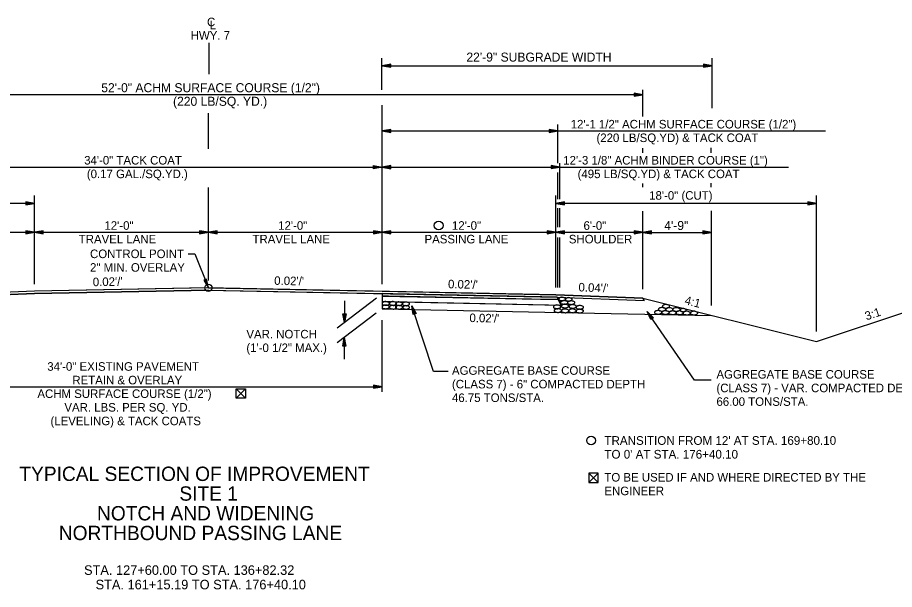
# Model space of a CAD drawing. Extents: x 1398183 to 1398373, y 1967240 to 1968889.
# Drawn here: x 1398243.4 to 1398303.9, y 1968639.8 to 1968679.2 of the extents above; entities that cross this region are included whole.
import ezdxf

# ---------------------------------------------------------------- set-up
doc = ezdxf.new("R2010")
doc.units = 0
for name, color, linetype in [('1', 7, 'Continuous'), ('10', 7, 'Continuous'), ('19', 7, 'Continuous'), ('42', 7, 'Continuous'), ('7', 7, 'Continuous'), ('Level 1', 7, 'Continuous'), ('Level 9', 7, 'Continuous')]:
    doc.layers.add(name, color=color, linetype=linetype)

# ---------------------------------------------------------------- blocks, each defined once
blk = doc.blocks.new('ROCKS')
at = {"layer": '1'}
blk.add_spline([(0.013, 0.06), (0.053, 0.053), (0.107, 0.033), (0.133, 0.013), (0.133, -0.007), (0.12, -0.033), (0.107, -0.04), (0.073, -0.053), (0.033, -0.067), (0.013, -0.067), (-0.02, -0.06), (-0.06, -0.053), (-0.087, -0.047), (-0.113, -0.02), (-0.113, -0.007), (-0.107, 0.02), (-0.087, 0.033), (-0.067, 0.047), (-0.033, 0.053), (-0.02, 0.06), (0.013, 0.06)], degree=3, dxfattribs=at)

msp = doc.modelspace()

# ---------------------------------------------------------------- linework, layer by layer
at = {"layer": '10'}
for p, q in [((1398259.11, 1968653.615), (1398258.469, 1968652.974)), ((1398258.469, 1968653.615), (1398259.11, 1968652.974)), ((1398258.729, 1968652.974), (1398258.717, 1968652.974)), ((1398282.819, 1968647.785), (1398283.461, 1968647.143)), ((1398283.461, 1968647.785), (1398282.819, 1968647.143)), ((1398283.201, 1968647.143), (1398283.212, 1968647.143))]:
    msp.add_line(p, q, dxfattribs=at)
for points in [[(1398258.717, 1968652.974), (1398258.469, 1968652.974), (1398258.469, 1968653.615), (1398259.11, 1968653.615), (1398259.11, 1968652.974), (1398258.729, 1968652.974)], [(1398283.212, 1968647.143), (1398283.461, 1968647.143), (1398283.461, 1968647.785), (1398282.819, 1968647.785), (1398282.819, 1968647.143), (1398283.201, 1968647.143)]]:
    msp.add_lwpolyline(points, dxfattribs=at)
for centre in [(1398272.449, 1968664.888), (1398282.975, 1968650.046)]:
    msp.add_circle(centre, 0.306, dxfattribs=at)
at = {"layer": '19'}
for p, q in [((1398268.535, 1968674.244), (1398268.535, 1968676.433)), ((1398291.335, 1968672.989), (1398291.335, 1968676.433)), ((1398268.535, 1968675.917), (1398291.335, 1968675.917)), ((1398269.136, 1968676.022), (1398268.536, 1968675.917)), ((1398268.536, 1968675.917), (1398269.136, 1968675.812)), ((1398269.136, 1968675.967), (1398268.696, 1968675.932)), ((1398268.696, 1968675.902), (1398269.136, 1968675.862)), ((1398269.136, 1968675.812), (1398269.136, 1968676.022)), ((1398290.735, 1968676.023), (1398290.735, 1968675.813)), ((1398291.335, 1968675.917), (1398290.735, 1968676.023)), ((1398291.175, 1968675.933), (1398290.735, 1968675.968)), ((1398290.735, 1968675.813), (1398291.335, 1968675.917)), ((1398290.735, 1968675.863), (1398291.175, 1968675.903)), ((1398285.955, 1968674.023), (1398285.955, 1968673.813)), ((1398286.555, 1968673.917), (1398285.955, 1968674.023)), ((1398286.395, 1968673.933), (1398285.955, 1968673.968)), ((1398286.555, 1968672.424), (1398286.555, 1968674.257)), ((1398286.555, 1968673.917), (1398234.555, 1968673.918)), ((1398285.955, 1968673.813), (1398286.555, 1968673.917)), ((1398285.955, 1968673.863), (1398286.395, 1968673.903)), ((1398268.544, 1968660.85), (1398268.544, 1968673.207)), ((1398269.144, 1968671.522), (1398268.544, 1968671.417)), ((1398269.144, 1968671.312), (1398269.144, 1968671.522)), ((1398280.075, 1968671.523), (1398280.075, 1968671.313)), ((1398280.675, 1968671.417), (1398280.075, 1968671.523)), ((1398280.675, 1968669.185), (1398280.675, 1968671.858)), ((1398268.544, 1968671.417), (1398299.165, 1968671.417)), ((1398268.544, 1968671.417), (1398269.144, 1968671.312)), ((1398269.144, 1968671.467), (1398268.704, 1968671.432)), ((1398268.704, 1968671.402), (1398269.144, 1968671.362)), ((1398280.515, 1968671.432), (1398280.075, 1968671.468)), ((1398280.075, 1968671.313), (1398280.675, 1968671.417)), ((1398280.075, 1968671.363), (1398280.515, 1968671.402)), ((1398286.543, 1968669.909), (1398286.543, 1968670.222)), ((1398291.271, 1968669.897), (1398291.271, 1968670.251)), ((1398280.812, 1968666.703), (1398280.812, 1968669.182)), ((1398234.555, 1968668.917), (1398296.611, 1968668.917)), ((1398267.944, 1968668.812), (1398267.944, 1968669.022)), ((1398267.944, 1968669.022), (1398268.544, 1968668.917)), ((1398267.944, 1968668.967), (1398268.384, 1968668.932)), ((1398268.544, 1968668.917), (1398267.944, 1968668.812)), ((1398268.384, 1968668.902), (1398267.944, 1968668.862)), ((1398269.144, 1968669.022), (1398268.544, 1968668.917)), ((1398268.544, 1968668.917), (1398269.144, 1968668.812)), ((1398269.144, 1968668.967), (1398268.704, 1968668.932)), ((1398268.704, 1968668.902), (1398269.144, 1968668.862)), ((1398269.144, 1968668.812), (1398269.144, 1968669.022)), ((1398280.212, 1968669.023), (1398280.212, 1968668.813)), ((1398280.812, 1968668.917), (1398280.212, 1968669.023)), ((1398280.652, 1968668.933), (1398280.212, 1968668.968)), ((1398280.212, 1968668.813), (1398280.812, 1968668.917)), ((1398280.212, 1968668.863), (1398280.652, 1968668.903)), ((1398280.675, 1968666.703), (1398280.675, 1968668.541)), ((1398286.544, 1968667.543), (1398286.544, 1968667.793)), ((1398291.272, 1968667.538), (1398291.272, 1968667.811)), ((1398244.544, 1968660.85), (1398244.544, 1968666.964)), ((1398280.544, 1968660.61), (1398280.544, 1968666.964)), ((1398298.544, 1968657.574), (1398298.544, 1968666.964)), ((1398244.544, 1968666.417), (1398220.544, 1968666.418)), ((1398243.944, 1968666.523), (1398243.944, 1968666.313)), ((1398244.544, 1968666.417), (1398243.944, 1968666.523)), ((1398244.384, 1968666.432), (1398243.944, 1968666.468)), ((1398243.944, 1968666.313), (1398244.544, 1968666.417)), ((1398243.944, 1968666.363), (1398244.384, 1968666.402)), ((1398281.144, 1968666.522), (1398280.544, 1968666.418)), ((1398296.544, 1968666.417), (1398280.544, 1968666.418)), ((1398280.544, 1968666.418), (1398281.144, 1968666.312)), ((1398298.544, 1968666.417), (1398280.544, 1968666.418)), ((1398280.675, 1968664.77), (1398280.675, 1968666.087)), ((1398281.144, 1968666.467), (1398280.704, 1968666.432)), ((1398280.704, 1968666.402), (1398281.144, 1968666.362)), ((1398280.812, 1968664.767), (1398280.812, 1968666.079)), ((1398281.144, 1968666.312), (1398281.144, 1968666.522)), ((1398297.944, 1968666.523), (1398297.944, 1968666.313)), ((1398298.544, 1968666.417), (1398297.944, 1968666.523)), ((1398298.384, 1968666.432), (1398297.944, 1968666.468)), ((1398297.944, 1968666.313), (1398298.544, 1968666.417)), ((1398297.944, 1968666.363), (1398298.384, 1968666.402)), ((1398286.544, 1968660.49), (1398286.544, 1968665.875)), ((1398291.286, 1968659.355), (1398291.286, 1968665.892)), ((1398234.544, 1968664.418), (1398244.544, 1968664.418)), ((1398243.944, 1968664.523), (1398243.944, 1968664.313)), ((1398244.544, 1968664.418), (1398243.944, 1968664.523)), ((1398244.384, 1968664.433), (1398243.944, 1968664.468)), ((1398243.944, 1968664.313), (1398244.544, 1968664.418)), ((1398243.944, 1968664.363), (1398244.384, 1968664.403)), ((1398245.144, 1968664.523), (1398244.544, 1968664.418)), ((1398244.544, 1968664.418), (1398256.544, 1968664.418)), ((1398244.544, 1968664.418), (1398245.144, 1968664.313)), ((1398245.144, 1968664.468), (1398244.704, 1968664.433)), ((1398244.704, 1968664.403), (1398245.144, 1968664.363)), ((1398245.144, 1968664.313), (1398245.144, 1968664.523)), ((1398255.944, 1968664.523), (1398255.944, 1968664.313)), ((1398256.544, 1968664.418), (1398255.944, 1968664.523)), ((1398256.384, 1968664.433), (1398255.944, 1968664.468)), ((1398255.944, 1968664.313), (1398256.544, 1968664.418)), ((1398255.944, 1968664.363), (1398256.384, 1968664.403)), ((1398257.144, 1968664.523), (1398256.544, 1968664.418)), ((1398256.544, 1968664.418), (1398257.144, 1968664.313)), ((1398256.544, 1968664.418), (1398268.544, 1968664.418)), ((1398257.144, 1968664.468), (1398256.704, 1968664.433)), ((1398256.704, 1968664.403), (1398257.144, 1968664.363)), ((1398257.144, 1968664.313), (1398257.144, 1968664.523)), ((1398267.944, 1968664.523), (1398267.944, 1968664.313)), ((1398268.544, 1968664.418), (1398267.944, 1968664.523)), ((1398268.384, 1968664.433), (1398267.944, 1968664.468)), ((1398267.944, 1968664.313), (1398268.544, 1968664.418)), ((1398267.944, 1968664.363), (1398268.384, 1968664.403)), ((1398269.144, 1968664.523), (1398268.544, 1968664.418)), ((1398268.544, 1968664.418), (1398269.144, 1968664.313)), ((1398268.544, 1968664.418), (1398280.544, 1968664.418)), ((1398269.144, 1968664.468), (1398268.704, 1968664.433)), ((1398268.704, 1968664.403), (1398269.144, 1968664.363)), ((1398269.144, 1968664.313), (1398269.144, 1968664.523)), ((1398279.944, 1968664.523), (1398279.944, 1968664.313)), ((1398280.544, 1968664.418), (1398279.944, 1968664.523)), ((1398280.384, 1968664.433), (1398279.944, 1968664.468)), ((1398279.944, 1968664.313), (1398280.544, 1968664.418)), ((1398279.944, 1968664.363), (1398280.384, 1968664.403)), ((1398281.144, 1968664.523), (1398280.544, 1968664.418)), ((1398280.544, 1968664.418), (1398286.544, 1968664.418)), ((1398280.544, 1968664.418), (1398281.144, 1968664.313)), ((1398281.144, 1968664.468), (1398280.704, 1968664.433)), ((1398280.704, 1968664.403), (1398281.144, 1968664.363)), ((1398281.144, 1968664.313), (1398281.144, 1968664.523)), ((1398285.944, 1968664.523), (1398285.944, 1968664.313)), ((1398286.544, 1968664.418), (1398285.944, 1968664.523)), ((1398286.384, 1968664.433), (1398285.944, 1968664.468)), ((1398285.944, 1968664.313), (1398286.544, 1968664.418)), ((1398285.944, 1968664.363), (1398286.384, 1968664.403)), ((1398287.145, 1968664.522), (1398286.545, 1968664.417)), ((1398286.545, 1968664.417), (1398291.286, 1968664.417)), ((1398286.545, 1968664.417), (1398287.145, 1968664.312)), ((1398287.145, 1968664.467), (1398286.705, 1968664.432)), ((1398286.705, 1968664.402), (1398287.145, 1968664.362)), ((1398287.145, 1968664.312), (1398287.145, 1968664.522)), ((1398290.686, 1968664.523), (1398290.686, 1968664.313)), ((1398291.286, 1968664.417), (1398290.686, 1968664.523)), ((1398291.126, 1968664.432), (1398290.686, 1968664.468)), ((1398290.686, 1968664.313), (1398291.286, 1968664.417)), ((1398290.686, 1968664.363), (1398291.126, 1968664.402)), ((1398280.675, 1968660.61), (1398280.675, 1968664.071)), ((1398280.812, 1968660.61), (1398280.812, 1968664.068)), ((1398256.417, 1968661.186), (1398256.224, 1968661.107)), ((1398256.224, 1968661.107), (1398256.544, 1968660.59)), ((1398256.267, 1968661.121), (1398256.47, 1968660.734)), ((1398256.495, 1968660.741), (1398256.369, 1968661.161)), ((1398256.544, 1968660.59), (1398256.417, 1968661.186)), ((1398268.544, 1968660.183), (1398268.544, 1968660.016)), ((1398268.544, 1968660.016), (1398280.714, 1968659.77)), ((1398268.544, 1968660.016), (1398268.544, 1968659.641)), ((1398279.966, 1968659.791), (1398268.992, 1968660.009)), ((1398268.147, 1968659.879), (1398265.444, 1968657.81)), ((1398265.946, 1968659.694), (1398265.946, 1968658.194)), ((1398268.544, 1968659.641), (1398280.904, 1968659.391)), ((1398268.544, 1968659.641), (1398268.544, 1968659.141)), ((1398280.709, 1968659.773), (1398279.966, 1968659.791)), ((1398280.043, 1968659.412), (1398280.898, 1968659.394)), ((1398280.629, 1968659.94), (1398280.714, 1968659.77)), ((1398280.898, 1968659.394), (1398280.709, 1968659.773)), ((1398280.714, 1968659.77), (1398280.904, 1968659.391)), ((1398286.544, 1968659.87), (1398298.544, 1968656.87)), ((1398286.544, 1968659.87), (1398286.629, 1968659.7)), ((1398298.544, 1968656.87), (1398307.911, 1968659.993)), ((1398268.131, 1968658.837), (1398265.449, 1968656.784)), ((1398265.841, 1968658.794), (1398266.051, 1968658.794)), ((1398265.946, 1968658.194), (1398265.841, 1968658.794)), ((1398265.931, 1968658.354), (1398265.891, 1968658.794)), ((1398266.051, 1968658.794), (1398265.946, 1968658.194)), ((1398265.996, 1968658.794), (1398265.961, 1968658.354)), ((1398270.69, 1968658.739), (1398270.589, 1968659.338)), ((1398270.589, 1968659.338), (1398270.888, 1968658.807)), ((1398272.1, 1968654.802), (1398270.591, 1968659.335)), ((1398270.737, 1968658.756), (1398270.627, 1968659.182)), ((1398270.654, 1968659.192), (1398270.837, 1968658.792)), ((1398270.888, 1968658.807), (1398270.69, 1968658.739)), ((1398290.122, 1968654.213), (1398286.847, 1968658.952)), ((1398287.1, 1968658.4), (1398286.847, 1968658.952)), ((1398286.847, 1968658.952), (1398287.273, 1968658.516)), ((1398287.141, 1968658.428), (1398286.924, 1968658.812)), ((1398286.947, 1968658.828), (1398287.227, 1968658.489)), ((1398268.544, 1968653.411), (1398268.544, 1968658.35)), ((1398287.273, 1968658.516), (1398287.1, 1968658.4)), ((1398265.825, 1968656.552), (1398265.93, 1968657.152)), ((1398265.875, 1968656.552), (1398265.915, 1968656.992)), ((1398265.93, 1968657.152), (1398266.035, 1968656.552)), ((1398265.93, 1968657.152), (1398265.93, 1968655.652)), ((1398265.945, 1968656.992), (1398265.98, 1968656.552)), ((1398266.035, 1968656.552), (1398265.825, 1968656.552)), ((1398273.114, 1968654.802), (1398272.1, 1968654.802)), ((1398291.273, 1968654.213), (1398290.122, 1968654.213)), ((1398234.544, 1968653.762), (1398268.544, 1968653.762)), ((1398267.944, 1968653.867), (1398267.944, 1968653.657)), ((1398268.544, 1968653.762), (1398267.944, 1968653.867)), ((1398268.384, 1968653.777), (1398267.944, 1968653.812)), ((1398267.944, 1968653.657), (1398268.544, 1968653.762)), ((1398267.944, 1968653.707), (1398268.384, 1968653.747))]:
    msp.add_line(p, q, dxfattribs=at)
for points in [[(1398255.154, 1968662.937), (1398255.6, 1968662.937), (1398256.544, 1968660.59)], [(1398234.459, 1968659.78), (1398244.544, 1968660.183), (1398256.544, 1968660.423), (1398280.629, 1968659.94), (1398286.629, 1968659.7)], [(1398256.544, 1968660.59), (1398244.544, 1968660.35), (1398234.544, 1968659.95)], [(1398256.544, 1968660.59), (1398268.544, 1968660.35), (1398280.544, 1968660.11), (1398286.544, 1968659.87)], [(1398268.992, 1968660.009), (1398268.544, 1968660.016), (1398268.538, 1968659.645)], [(1398268.538, 1968659.645), (1398269.118, 1968659.631), (1398280.043, 1968659.412)], [(1398268.544, 1968659.141), (1398280.904, 1968658.891), (1398291.3, 1968658.681)]]:
    msp.add_lwpolyline(points, dxfattribs=at)
for points in [[(1398234.459, 1968659.78), (1398244.544, 1968660.183), (1398256.43, 1968660.419), (1398280.629, 1968659.94), (1398286.629, 1968659.7), (1398286.544, 1968659.87), (1398280.544, 1968660.11), (1398256.43, 1968660.586), (1398244.544, 1968660.35), (1398234.544, 1968659.95)], [(1398268.544, 1968660.183), (1398268.544, 1968660.016), (1398269.354, 1968660), (1398278.22, 1968659.819), (1398280.717, 1968659.769), (1398280.632, 1968659.939), (1398279.573, 1968659.96), (1398269.29, 1968660.168)]]:
    msp.add_lwpolyline(points, close=True, dxfattribs=at)
at = {"layer": '42'}
for points in [[(1398244.544, 1968660.183), (1398234.544, 1968659.783)], [(1398256.544, 1968660.423), (1398244.544, 1968660.183)], [(1398256.544, 1968660.423), (1398268.544, 1968660.183)]]:
    msp.add_lwpolyline(points, dxfattribs=at)
at = {"layer": '7'}
for p, q in [((1398256.593, 1968675.347), (1398256.593, 1968677.493)), ((1398256.544, 1968670.19), (1398256.544, 1968672.651)), ((1398256.544, 1968661.09), (1398256.544, 1968667.505))]:
    msp.add_line(p, q, dxfattribs=at)
at = {"layer": 'Level 9'}
msp.add_circle((1398256.544, 1968660.59), 0.25, dxfattribs=at)

# ---------------------------------------------------------------- block references
at = {"layer": 'Level 1'}
for p, xscale, yscale, rotation in [((1398268.772, 1968659.272), 2.011654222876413, 2.0116542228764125, -0.17361855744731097), ((1398268.781, 1968659.514), 2.011654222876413, 2.0116542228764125, -0.17361855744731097), ((1398269.279, 1968659.512), 2.011654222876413, 2.0116542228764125, -0.17361855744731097), ((1398269.694, 1968659.493), 1.907051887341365, 1.9070518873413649, -0.173618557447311), ((1398270.17, 1968659.482), 1.9598639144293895, 1.959863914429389, -0.173618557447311), ((1398280.609, 1968659.278), 2.011654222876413, 2.0116542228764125, -0.17361855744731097), ((1398280.958, 1968659.819), 1.8771740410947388, 1.8771740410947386, -0.173618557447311), ((1398281.1, 1968659.584), 2.011654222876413, 2.0116542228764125, -0.17361855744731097), ((1398281.154, 1968659.329), 2.011654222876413, 2.0116542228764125, -0.17361855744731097), ((1398281.415, 1968659.793), 1.849824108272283, 1.8498241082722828, -0.17361855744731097), ((1398281.578, 1968659.569), 2.011654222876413, 2.0116542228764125, -0.17361855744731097), ((1398281.687, 1968659.306), 2.011654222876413, 2.0116542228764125, -0.17361855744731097), ((1398288.124, 1968659.312), 2.011654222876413, 2.0116542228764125, -0.17361855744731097), ((1398269.276, 1968659.254), 2.011654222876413, 2.0116542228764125, -0.17361855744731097), ((1398269.685, 1968659.246), 1.9974694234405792, 1.9974694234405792, -0.17361855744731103), ((1398270.182, 1968659.237), 1.890205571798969, 1.8902055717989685, -0.17361855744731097), ((1398280.66, 1968659.021), 2.011654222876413, 2.0116542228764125, -0.17361855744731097), ((1398281.164, 1968659.002), 2.011654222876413, 2.0116542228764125, -0.17361855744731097), ((1398281.669, 1968659.006), 2.011654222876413, 2.0116542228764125, -0.17361855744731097), ((1398282.173, 1968658.987), 2.011654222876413, 2.0116542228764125, -0.17361855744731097), ((1398282.176, 1968659.245), 2.011654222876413, 2.0116542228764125, -0.17361855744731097), ((1398287.584, 1968658.898), 2.011654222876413, 2.0116542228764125, -0.17361855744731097), ((1398287.584, 1968658.898), 2.011654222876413, 2.0116542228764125, -0.17361855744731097), ((1398287.855, 1968659.105), 2.011654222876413, 2.0116542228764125, -0.17361855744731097), ((1398288.089, 1968658.888), 2.011654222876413, 2.0116542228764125, -0.17361855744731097), ((1398288.089, 1968658.888), 2.011654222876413, 2.0116542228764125, -0.17361855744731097), ((1398288.355, 1968659.093), 2.011654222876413, 2.0116542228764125, -0.17361855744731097), ((1398288.581, 1968658.869), 2.011654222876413, 2.0116542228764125, -0.17361855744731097), ((1398288.581, 1968658.869), 2.011654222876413, 2.0116542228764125, -0.17361855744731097), ((1398288.85, 1968659.093), 2.011654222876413, 2.0116542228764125, -0.17361855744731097), ((1398289.071, 1968658.869), 2.011654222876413, 2.0116542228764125, -0.17361855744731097), ((1398289.071, 1968658.869), 2.011654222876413, 2.0116542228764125, -0.17361855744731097), ((1398289.312, 1968659.053), 1.7335100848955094, 1.7335100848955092, -0.173618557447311), ((1398289.312, 1968659.053), 1.7335100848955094, 1.7335100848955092, -0.173618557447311), ((1398289.564, 1968658.85), 2.011654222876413, 2.0116542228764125, -0.17361855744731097), ((1398289.564, 1968658.85), 2.011654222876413, 2.0116542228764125, -0.17361855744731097), ((1398290.067, 1968658.85), 2.011654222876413, 2.0116542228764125, -0.17361855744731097), ((1398290.067, 1968658.85), 2.011654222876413, 2.0116542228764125, -0.17361855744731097)]:
    msp.add_blockref('ROCKS', p, dxfattribs=dict(at, xscale=xscale, yscale=yscale, rotation=rotation))

# ---------------------------------------------------------------- texts
at = {"layer": '10'}
for s, height, p in [('18\'-0" (CUT)', 0.59001, (1398286.984, 1968666.669)), ('12\'-0"', 0.59, (1398249.366, 1968664.593)), ('12\'-0"', 0.59, (1398261.366, 1968664.593)), ('12\'-0"', 0.59, (1398273.366, 1968664.593)), ('6\'-0"', 0.59, (1398282.45, 1968664.593)), ('TRAVEL LANE', 0.59001, (1398247.594, 1968663.653)), ('TRAVEL LANE', 0.59001, (1398259.594, 1968663.653)), ('PASSING LANE', 0.59001, (1398271.473, 1968663.653)), ('SHOULDER', 0.59, (1398281.437, 1968663.653)), ('CONTROL POINT', 0.59001, (1398248.373, 1968662.638)), ('2" MIN. OVERLAY', 0.59001, (1398248.373, 1968661.698)), ('VAR. NOTCH', 0.59, (1398259.17, 1968657.093)), ('(1\'-0 1/2" MAX.)', 0.59001, (1398259.17, 1968656.153))]:
    msp.add_text(s, height=height, dxfattribs=at).set_placement(p)
for s, height, rotation, p in [("0.04'/'", 0.59, 357.70939, (1398282.094, 1968660.343)), ('4:1', 0.59, 345.96376, (1398289.391, 1968659.463)), ('3:1', 0.59, 18.43495, (1398301.997, 1968658.332)), ('34\'-0" EXISTING PAVEMENT', 0.59001, 0, (1398245.42, 1968654.861)), ('RETAIN & OVERLAY', 0.59001, 0, (1398247.151, 1968653.921)), ('ACHM SURFACE COURSE (1/2")', 0.59001, 0, (1398244.739, 1968652.981)), ('VAR. LBS. PER SQ. YD.', 0.59001, 0, (1398246.602, 1968652.041)), ('(LEVELING) & TACK COATS', 0.59001, 0, (1398245.641, 1968651.101)), ('TO BE USED IF AND WHERE DIRECTED BY THE ', 0.59001, 360, (1398283.892, 1968647.211)), ('ENGINEER', 0.59, 360, (1398283.892, 1968646.271))]:
    msp.add_text(s, height=height, rotation=rotation, dxfattribs=at).set_placement(p)
at = {"layer": '19'}
for s, height, p in [('C', 0.59, (1398256.453, 1968678.647)), ('L', 0.59, (1398256.641, 1968678.436)), ('HWY. 7', 0.59, (1398255.322, 1968677.717)), ('22\'-9" SUBGRADE WIDTH', 0.625, (1398274.363, 1968676.201)), ('52\'-0" ACHM SURFACE COURSE (1/2")', 0.625, (1398249.148, 1968674.089)), ('(220 LB/SQ. YD.)', 0.625, (1398254.104, 1968673.152)), ('4\'-9"', 0.625, (1398288.025, 1968664.575)), ('TYPICAL SECTION OF IMPROVEMENT', 0.98999, (1398243.491, 1968647.252)), ('SITE 1', 0.99, (1398254.541, 1968645.89)), ('NOTCH AND WIDENING', 0.98999, (1398248.854, 1968644.529)), ('NORTHBOUND PASSING LANE', 0.98999, (1398246.215, 1968643.168)), ('STA. 127+60.00 TO STA. 136+82.32', 0.65999, (1398247.959, 1968640.769)), ('STA. 161+15.19 TO STA. 176+40.10', 0.65999, (1398248.757, 1968639.771))]:
    msp.add_text(s, height=height, dxfattribs=at).set_placement(p)
for s, height, rotation, p in [("0.02'/'", 0.59, 1.14576, (1398248.568, 1968660.694)), ("0.02'/'", 0.59, 358.85424, (1398261.087, 1968660.794)), ("0.02'/'", 0.59, 358.73047, (1398273.088, 1968660.558)), ("0.02'/'", 0.59, 358.73047, (1398274.568, 1968658.226)), ('AGGREGATE BASE COURSE', 0.59001, 360, (1398273.367, 1968654.583)), ('AGGREGATE BASE COURSE', 0.59001, 360, (1398291.63, 1968654.319)), ('(CLASS 7) - 6" COMPACTED DEPTH', 0.59001, 360, (1398273.367, 1968653.643)), ('(CLASS 7) - VAR. COMPACTED DEPTH', 0.59001, 360, (1398291.63, 1968653.379)), ('46.75 TONS/STA.', 0.59001, 360, (1398273.367, 1968652.703)), ('66.00 TONS/STA.', 0.59001, 360, (1398291.63, 1968652.439))]:
    msp.add_text(s, height=height, rotation=rotation, dxfattribs=at).set_placement(p)
at = {"layer": '42'}
for s, p in [('12\'-1 1/2" ACHM SURFACE COURSE (1/2")', (1398281.567, 1968671.589)), ('(220 LB/SQ.YD) & TACK COAT', (1398283.344, 1968670.649)), ('34\'-0" TACK COAT', (1398247.969, 1968669.098)), ('12\'-3 1/8" ACHM BINDER COURSE (1")', (1398281.051, 1968669.098)), ('(0.17 GAL./SQ.YD.)', (1398248.153, 1968668.158)), ('(495 LB/SQ.YD) & TACK COAT', (1398282.043, 1968668.158))]:
    msp.add_text(s, height=0.59001, rotation=360, dxfattribs=at).set_placement(p)
for s, p in [("TRANSITION FROM 12' AT STA. 169+80.10", (1398283.892, 1968649.746)), ("TO 0' AT STA. 176+40.10", (1398283.892, 1968648.796))]:
    msp.add_text(s, height=0.6, dxfattribs=at).set_placement(p)

doc.saveas('drawing.dxf')
